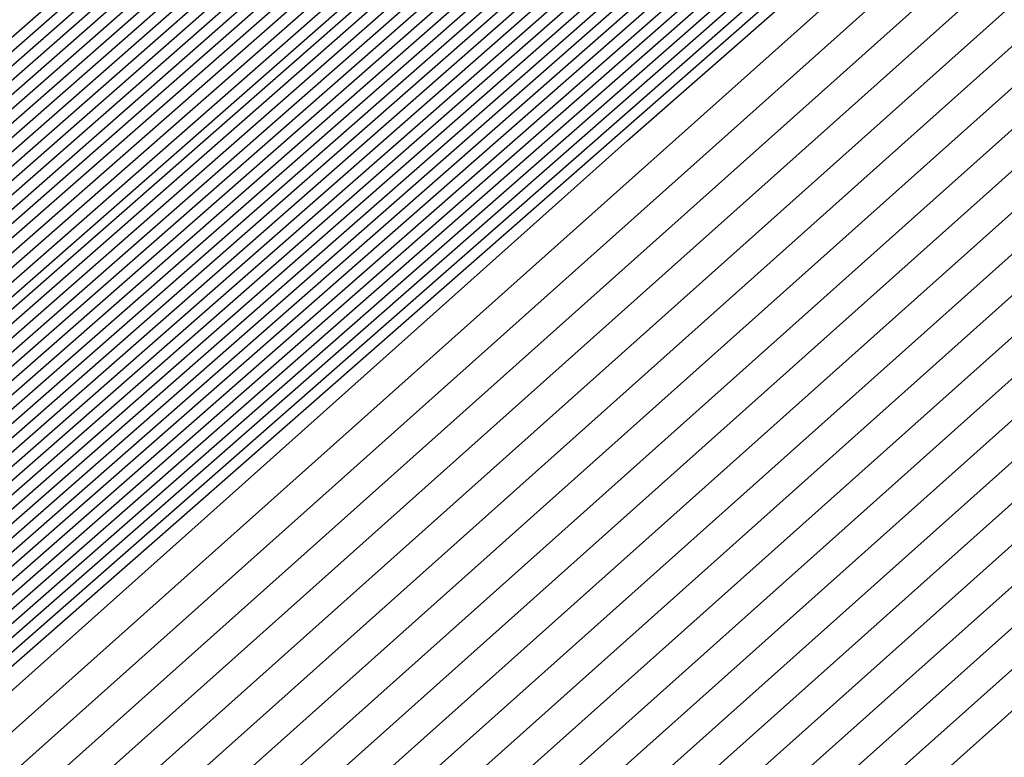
# Model space of a CAD drawing. Extents: x 3249832 to 3255657, y 13789405 to 13793316.
# Tile 1040 of 1056: x 3253213.1028 to 3253213.1703, y 13791261.5522 to 13791261.6028. Entities that reach past the tile are written whole.
import ezdxf

# ---------------------------------------------------------------- set-up
doc = ezdxf.new("R2010")
doc.units = 0
doc.header["$LTSCALE"] = 100
doc.header["$MEASUREMENT"] = 0
for name, color, linetype in [('GRATIO_03231_CON', 1, 'CONTINUOUS'), ('GRATIO_0323_ICON', 1, 'CONTINUOUS'), ('TARGETS_EAST', 7, 'CONTINUOUS')]:
    doc.layers.add(name, color=color, linetype=linetype)

# ---------------------------------------------------------------- blocks, each defined once
blk = doc.blocks.new('Gratio_032316_contours')
at = {"layer": 'GRATIO_03231_CON', "color": 5, "linetype": 'Continuous', "flags": 128}
for points in [[(3253201.783872, 13791251.575631), (3253207.962297, 13791257.094121), (3253221.663978, 13791269.109817), (3253235.385379, 13791281.103312), (3253243.2891, 13791288.005418), (3253246.202266, 13791290.547799), (3253246.618132, 13791290.912333), (3253246.719311, 13791291.009249), (3253247.445844, 13791291.662176), (3253249.427128, 13791293.423097), (3253252.979202, 13791296.566073), (3253257.164667, 13791300.253483), (3253260.732765, 13791303.369789), (3253263.019518, 13791305.318945), (3253265.708069, 13791307.582885), (3253271.068337, 13791312.163033), (3253280.44457, 13791320.246378), (3253291.478323, 13791329.762148), (3253300.885471, 13791337.825133)], [(3253201.91738, 13791251.692027), (3253208.077456, 13791257.194129), (3253221.738452, 13791269.174136), (3253235.419113, 13791281.132009), (3253243.299392, 13791288.013593), (3253246.204, 13791290.548325), (3253246.618845, 13791290.911537), (3253246.712605, 13791291.001144), (3253247.385044, 13791291.605387), (3253249.218698, 13791293.235087), (3253252.506087, 13791296.143862), (3253256.379669, 13791299.556502), (3253259.681888, 13791302.440594), (3253261.824728, 13791304.26746), (3253264.498338, 13791306.523363), (3253269.962407, 13791311.198301), (3253279.540643, 13791319.459498), (3253290.812829, 13791329.183071), (3253300.422766, 13791337.422359)], [(3253202.050886, 13791251.808424), (3253208.192618, 13791257.294136), (3253221.812925, 13791269.238459), (3253235.452849, 13791281.160706), (3253243.309684, 13791288.021767), (3253246.205734, 13791290.54885), (3253246.619558, 13791290.910741), (3253246.705899, 13791290.99304), (3253247.324245, 13791291.548597), (3253249.010269, 13791293.047077), (3253252.032972, 13791295.72165), (3253255.594672, 13791298.859521), (3253258.631011, 13791301.5114), (3253260.629938, 13791303.215975), (3253263.288608, 13791305.46384), (3253268.856478, 13791310.233569), (3253278.636718, 13791318.672617), (3253290.147338, 13791328.603992), (3253299.96006, 13791337.019585)], [(3253222.189727, 13791268.956195), (3253208.471011, 13791257.206985), (3253202.184394, 13791251.924823), (3253202.184394, 13791251.924822), (3253208.307777, 13791257.394144), (3253221.887399, 13791269.302782)], [(3253222.336854, 13791269.086923), (3253208.700353, 13791257.408126), (3253202.451409, 13791252.157615), (3253202.45141, 13791252.157615), (3253208.538097, 13791257.594161), (3253222.036346, 13791269.431424)], [(3253222.410417, 13791269.152286), (3253208.815023, 13791257.508695), (3253202.584921, 13791252.274011), (3253202.584918, 13791252.274013), (3253208.653258, 13791257.694169), (3253222.11082, 13791269.495747)], [(3253222.483981, 13791269.217651), (3253208.92969, 13791257.609264), (3253202.718428, 13791252.390411), (3253202.718426, 13791252.39041), (3253208.768418, 13791257.794177), (3253222.185294, 13791269.560071)], [(3253222.557544, 13791269.283014), (3253209.044361, 13791257.709832), (3253202.851936, 13791252.506807), (3253202.851934, 13791252.506806), (3253208.883579, 13791257.894186), (3253222.259767, 13791269.62439)], [(3253222.704671, 13791269.413741), (3253209.273702, 13791257.91097), (3253203.118951, 13791252.739602), (3253203.11895, 13791252.739601), (3253209.113899, 13791258.094202), (3253222.408715, 13791269.753036)], [(3253222.778233, 13791269.479104), (3253209.388373, 13791258.011542), (3253203.252459, 13791252.855998), (3253203.252458, 13791252.855998), (3253209.229059, 13791258.194209), (3253222.483188, 13791269.817355)], [(3253222.851796, 13791269.544469), (3253209.503043, 13791258.112111), (3253203.385966, 13791252.972394), (3253203.385966, 13791252.972394), (3253209.34422, 13791258.294219), (3253222.557662, 13791269.881678)], [(3253222.92536, 13791269.609832), (3253209.617714, 13791258.21268), (3253203.519474, 13791253.08879), (3253203.519474, 13791253.088791), (3253209.459379, 13791258.394226), (3253222.632135, 13791269.946001)], [(3253294.555932, 13791331.784818), (3253282.651333, 13791321.302735), (3253268.603203, 13791309.014447), (3253256.633797, 13791298.600272), (3253249.913733, 13791292.816087), (3253247.407106, 13791290.719974), (3253247.026376, 13791290.445568), (3253246.628672, 13791290.097267), (3253243.849802, 13791287.662521), (3253236.270245, 13791281.099544), (3253223.072487, 13791269.740559), (3253209.847055, 13791258.413819), (3253203.786489, 13791253.321586), (3253203.78649, 13791253.321586), (3253209.689707, 13791258.594234), (3253222.78114, 13791270.074575), (3253235.891608, 13791281.53353), (3253243.79641, 13791288.432975), (3253249.048806, 13791292.998606), (3253256.146548, 13791299.147074), (3253268.135158, 13791309.529006), (3253282.251274, 13791321.730918), (3253294.279297, 13791332.073309)], [(3253294.303412, 13791331.566983), (3253282.46184, 13791321.140397), (3253268.488083, 13791308.917171), (3253256.582029, 13791298.558148), (3253249.897517, 13791292.804611), (3253247.40414, 13791290.719612), (3253247.02543, 13791290.446644), (3253246.629001, 13791290.099378), (3253243.858784, 13791287.672183), (3253236.302787, 13791281.129602), (3253223.14605, 13791269.805922), (3253209.961726, 13791258.514388), (3253203.919997, 13791253.437981), (3253203.919998, 13791253.437982), (3253209.804872, 13791258.694236), (3253222.855652, 13791270.138852), (3253235.925472, 13791281.562076), (3253243.805117, 13791288.439206), (3253249.036009, 13791292.985734), (3253256.097231, 13791299.102201), (3253268.022476, 13791309.42905), (3253282.06389, 13791321.566318), (3253294.028242, 13791331.853946)], [(3253294.050892, 13791331.349147), (3253282.272347, 13791320.978058), (3253268.372959, 13791308.819897), (3253256.53026, 13791298.516025), (3253249.8813, 13791292.793135), (3253247.401173, 13791290.719249), (3253247.024485, 13791290.447721), (3253246.629331, 13791290.101489), (3253243.867765, 13791287.681844), (3253236.335328, 13791281.15966), (3253223.219613, 13791269.871285), (3253210.076396, 13791258.614957), (3253204.053508, 13791253.554381), (3253204.053506, 13791253.554379), (3253209.920037, 13791258.79424), (3253222.930167, 13791270.20313), (3253235.959336, 13791281.590624), (3253243.813823, 13791288.445438), (3253249.023211, 13791292.972861), (3253256.047914, 13791299.057326), (3253267.909792, 13791309.329092), (3253281.876511, 13791321.401718), (3253293.777187, 13791331.634584)], [(3253293.798373, 13791331.131311), (3253282.082854, 13791320.815718), (3253268.257836, 13791308.722622), (3253256.478491, 13791298.473901), (3253249.865083, 13791292.781659), (3253247.398206, 13791290.718887), (3253247.023539, 13791290.448797), (3253246.629661, 13791290.1036), (3253243.876746, 13791287.691505), (3253236.367871, 13791281.189718), (3253223.293177, 13791269.93665), (3253210.191067, 13791258.715525), (3253204.187016, 13791253.670777), (3253204.187014, 13791253.670777), (3253210.035202, 13791258.894242), (3253223.004679, 13791270.267407), (3253235.993201, 13791281.619171), (3253243.82253, 13791288.45167), (3253249.010414, 13791292.959989), (3253255.998597, 13791299.012453), (3253267.79711, 13791309.229136), (3253281.689131, 13791321.237116), (3253293.526131, 13791331.41522)], [(3253281.703867, 13791320.491041), (3253268.027588, 13791308.528072), (3253256.374954, 13791298.389654), (3253249.83265, 13791292.758707), (3253247.392273, 13791290.718163), (3253247.021649, 13791290.45095), (3253246.63032, 13791290.107823), (3253243.894709, 13791287.710827), (3253236.432955, 13791281.249833), (3253223.440304, 13791270.067378), (3253210.420408, 13791258.916665), (3253204.454031, 13791253.903573), (3253204.45403, 13791253.90357), (3253210.265496, 13791259.094286), (3253223.15342, 13791270.396274), (3253236.059978, 13791281.677323), (3253243.494674, 13791288.169109), (3253246.236293, 13791290.558915), (3253246.630942, 13791290.897916), (3253246.976878, 13791291.192818), (3253249.380962, 13791293.27243), (3253255.902209, 13791298.921086), (3253267.57241, 13791309.028745), (3253281.314456, 13791320.907856)], [(3253281.514374, 13791320.328701), (3253267.912464, 13791308.430798), (3253256.323186, 13791298.34753), (3253249.816433, 13791292.747232), (3253247.389307, 13791290.7178), (3253247.020703, 13791290.452026), (3253246.63065, 13791290.109934), (3253243.90369, 13791287.720489), (3253236.465497, 13791281.279891), (3253223.513867, 13791270.132741), (3253210.535079, 13791259.017233), (3253204.587539, 13791254.019969), (3253204.587538, 13791254.019968), (3253210.380657, 13791259.194295), (3253223.22789, 13791270.460601), (3253236.093697, 13791281.706031), (3253243.504926, 13791288.177315), (3253246.237927, 13791290.559532), (3253246.631434, 13791290.897348), (3253246.975681, 13791291.190435), (3253249.366914, 13791293.25849), (3253255.852885, 13791298.876217), (3253267.459724, 13791308.928789), (3253281.127076, 13791320.743256)], [(3253281.324881, 13791320.166363), (3253267.797344, 13791308.333522), (3253256.271417, 13791298.305406), (3253249.800217, 13791292.735756), (3253247.38634, 13791290.717438), (3253247.019758, 13791290.453103), (3253246.630979, 13791290.112045), (3253243.912671, 13791287.73015), (3253236.498039, 13791281.309949), (3253223.587429, 13791270.198103), (3253210.64975, 13791259.117804), (3253204.721046, 13791254.136365), (3253204.721046, 13791254.136365), (3253210.495817, 13791259.294303), (3253223.302356, 13791270.524924), (3253236.127417, 13791281.734739), (3253243.515178, 13791288.185521), (3253246.239562, 13791290.56015), (3253246.631926, 13791290.896781), (3253246.974483, 13791291.188052), (3253249.352866, 13791293.24455), (3253255.803561, 13791298.831348), (3253267.347038, 13791308.828835), (3253280.939697, 13791320.578654)], [(3253281.135387, 13791320.004024), (3253267.68222, 13791308.236247), (3253256.219649, 13791298.263283), (3253249.784, 13791292.72428), (3253247.383374, 13791290.717076), (3253247.018812, 13791290.454179), (3253246.631309, 13791290.114156), (3253243.921652, 13791287.739811), (3253236.530581, 13791281.340006), (3253223.660992, 13791270.263468), (3253210.76442, 13791259.218373), (3253204.854554, 13791254.25276), (3253204.854554, 13791254.252763), (3253210.610976, 13791259.394313), (3253223.376826, 13791270.589251), (3253236.161137, 13791281.763447), (3253243.52543, 13791288.193726), (3253246.241196, 13791290.560768), (3253246.632418, 13791290.896213), (3253246.973286, 13791291.185668), (3253249.338818, 13791293.230609), (3253255.754237, 13791298.786479), (3253267.234354, 13791308.728879), (3253280.752313, 13791320.414054)], [(3253267.451973, 13791308.041697), (3253256.116111, 13791298.179035), (3253249.751567, 13791292.701328), (3253247.377441, 13791290.716351), (3253247.016922, 13791290.456332), (3253246.631968, 13791290.118378), (3253243.939615, 13791287.759133), (3253236.595665, 13791281.400121), (3253223.808119, 13791270.394196), (3253210.993761, 13791259.419512), (3253205.121569, 13791254.485556), (3253205.12157, 13791254.485556), (3253210.841294, 13791259.59433), (3253223.525766, 13791270.717901), (3253236.228576, 13791281.820863), (3253243.545933, 13791288.210138), (3253246.244464, 13791290.562004), (3253246.633402, 13791290.895078), (3253246.970892, 13791291.180901), (3253249.310721, 13791293.202729), (3253255.655588, 13791298.696741), (3253267.008982, 13791308.528971)], [(3253267.336849, 13791307.944423), (3253256.064342, 13791298.136912), (3253249.73535, 13791292.689852), (3253247.374474, 13791290.715989), (3253247.015976, 13791290.457408), (3253246.632298, 13791290.120489), (3253243.948596, 13791287.768794), (3253236.628207, 13791281.430179), (3253223.881683, 13791270.459559), (3253211.108432, 13791259.520081), (3253205.255077, 13791254.601952), (3253205.255078, 13791254.601953), (3253210.956454, 13791259.694338), (3253223.600232, 13791270.782228), (3253236.262295, 13791281.84957), (3253243.556185, 13791288.218343), (3253246.246098, 13791290.562622), (3253246.633894, 13791290.89451), (3253246.969694, 13791291.178518), (3253249.296673, 13791293.188789), (3253255.606265, 13791298.651872), (3253266.896298, 13791308.429015)], [(3253267.221725, 13791307.847149), (3253256.012575, 13791298.094788), (3253249.719134, 13791292.678376), (3253247.371507, 13791290.715627), (3253247.015031, 13791290.458484), (3253246.632628, 13791290.1226), (3253243.957577, 13791287.778456), (3253236.66075, 13791281.460237), (3253223.955246, 13791270.524922), (3253211.223103, 13791259.62065), (3253205.388584, 13791254.718352), (3253205.388586, 13791254.718351), (3253211.071615, 13791259.794345), (3253223.674701, 13791270.846551), (3253236.296016, 13791281.878279), (3253243.566437, 13791288.226549), (3253246.247732, 13791290.56324), (3253246.634385, 13791290.893942), (3253246.968497, 13791291.176134), (3253249.282624, 13791293.174848), (3253255.55694, 13791298.607003), (3253266.783612, 13791308.329061)], [(3253267.106605, 13791307.749872), (3253255.960806, 13791298.052664), (3253249.702917, 13791292.6669), (3253247.368541, 13791290.715265), (3253247.014086, 13791290.459561), (3253246.632957, 13791290.124712), (3253243.966559, 13791287.788117), (3253236.693292, 13791281.490295), (3253224.02881, 13791270.590287), (3253211.337773, 13791259.72122), (3253205.522092, 13791254.834748), (3253205.522094, 13791254.834746), (3253211.186774, 13791259.894355), (3253223.749171, 13791270.910878), (3253236.329735, 13791281.906987), (3253243.576689, 13791288.234755), (3253246.249366, 13791290.563858), (3253246.634877, 13791290.893375), (3253246.9673, 13791291.173751), (3253249.268576, 13791293.160908), (3253255.507616, 13791298.562134), (3253266.670926, 13791308.229105)], [(3253266.876357, 13791307.555324), (3253255.857268, 13791297.968417), (3253249.670483, 13791292.643948), (3253247.362608, 13791290.71454), (3253247.012195, 13791290.461714), (3253246.633616, 13791290.128934), (3253243.984521, 13791287.807439), (3253236.758376, 13791281.55041), (3253224.175936, 13791270.721014), (3253211.567115, 13791259.922358), (3253205.789111, 13791255.067539), (3253205.78911, 13791255.067541), (3253211.417093, 13791260.094372), (3253223.898111, 13791271.039528), (3253236.397174, 13791281.964402), (3253243.597192, 13791288.251166), (3253246.252634, 13791290.565094), (3253246.635861, 13791290.892239), (3253246.964905, 13791291.168984), (3253249.240479, 13791293.133027), (3253255.408968, 13791298.472396), (3253266.445556, 13791308.029197)], [(3253266.761233, 13791307.458048), (3253255.8055, 13791297.926293), (3253249.654267, 13791292.632473), (3253247.359641, 13791290.714178), (3253247.011249, 13791290.46279), (3253246.633946, 13791290.131045), (3253243.993502, 13791287.8171), (3253236.790918, 13791281.580467), (3253224.2495, 13791270.786377), (3253211.681785, 13791260.022928), (3253205.922618, 13791255.183939), (3253205.922618, 13791255.183939), (3253211.532252, 13791260.19438), (3253223.972577, 13791271.103855), (3253236.430893, 13791281.993111), (3253243.607444, 13791288.259371), (3253246.254268, 13791290.565712), (3253246.636353, 13791290.891671), (3253246.963708, 13791291.166601), (3253249.226431, 13791293.119087), (3253255.359643, 13791298.427527), (3253266.33287, 13791307.929241)], [(3253266.64611, 13791307.360774), (3253255.753731, 13791297.884169), (3253249.63805, 13791292.620997), (3253247.356675, 13791290.713816), (3253247.010304, 13791290.463866), (3253246.634276, 13791290.133156), (3253244.002484, 13791287.826761), (3253236.82346, 13791281.610525), (3253224.323063, 13791270.85174), (3253211.796456, 13791260.123497), (3253206.056126, 13791255.300335), (3253206.056126, 13791255.300335), (3253211.647411, 13791260.294389), (3253224.047047, 13791271.168178), (3253236.464614, 13791282.021819), (3253243.617696, 13791288.267577), (3253246.255902, 13791290.566329), (3253246.636845, 13791290.891104), (3253246.962511, 13791291.164217), (3253249.212383, 13791293.105147), (3253255.310319, 13791298.382658), (3253266.220186, 13791307.829287)], [(3253266.530986, 13791307.263499), (3253255.701962, 13791297.842046), (3253249.621834, 13791292.609521), (3253247.353708, 13791290.713453), (3253247.009359, 13791290.464943), (3253246.634605, 13791290.135267), (3253244.011465, 13791287.836423), (3253236.856002, 13791281.640583), (3253224.396627, 13791270.917105), (3253211.911126, 13791260.224066), (3253206.189634, 13791255.416731), (3253206.189634, 13791255.416732), (3253211.762573, 13791260.394397), (3253224.121517, 13791271.232505), (3253236.498333, 13791282.050527), (3253243.627948, 13791288.275783), (3253246.257536, 13791290.566947), (3253246.637337, 13791290.890536), (3253246.961314, 13791291.161834), (3253249.198335, 13791293.091206), (3253255.260994, 13791298.337789), (3253266.1075, 13791307.729333)], [(3253266.300742, 13791307.068949), (3253255.598426, 13791297.757798), (3253249.5894, 13791292.586569), (3253247.347775, 13791290.712729), (3253247.007468, 13791290.467095), (3253246.635265, 13791290.139489), (3253244.029427, 13791287.855745), (3253236.921086, 13791281.700698), (3253224.543752, 13791271.047831), (3253212.140468, 13791260.425205), (3253206.456649, 13791255.649527), (3253206.45665, 13791255.649527), (3253211.992891, 13791260.594414), (3253224.270456, 13791271.361155), (3253236.565772, 13791282.107943), (3253243.648451, 13791288.292194), (3253246.260804, 13791290.568183), (3253246.638321, 13791290.889401), (3253246.958919, 13791291.157067), (3253249.170238, 13791293.063326), (3253255.162346, 13791298.248051), (3253265.88213, 13791307.529423)], [(3253266.185618, 13791306.971675), (3253255.546657, 13791297.715675), (3253249.573183, 13791292.575093), (3253247.344808, 13791290.712367), (3253247.006522, 13791290.468172), (3253246.635594, 13791290.141601), (3253244.038409, 13791287.865406), (3253236.953628, 13791281.730756), (3253224.617315, 13791271.113195), (3253212.255138, 13791260.525774), (3253206.590156, 13791255.765923), (3253206.590158, 13791255.765923), (3253212.10805, 13791260.694424), (3253224.344922, 13791271.425478), (3253236.599492, 13791282.136651), (3253243.658703, 13791288.3004), (3253246.262438, 13791290.568801), (3253246.638812, 13791290.888833), (3253246.957722, 13791291.154684), (3253249.15619, 13791293.049385), (3253255.113022, 13791298.203182), (3253265.769445, 13791307.429467)], [(3253266.070494, 13791306.874399), (3253255.494888, 13791297.673551), (3253249.556967, 13791292.563617), (3253247.341842, 13791290.712004), (3253247.005577, 13791290.469248), (3253246.635924, 13791290.143712), (3253244.04739, 13791287.875067), (3253236.98617, 13791281.760814), (3253224.690879, 13791271.178558), (3253212.369809, 13791260.626345), (3253206.723664, 13791255.882318), (3253206.723666, 13791255.88232), (3253212.22321, 13791260.794431), (3253224.419392, 13791271.489805), (3253236.633212, 13791282.165358), (3253243.668955, 13791288.308605), (3253246.264072, 13791290.569419), (3253246.639304, 13791290.888265), (3253246.956524, 13791291.1523), (3253249.142141, 13791293.035445), (3253255.063697, 13791298.158313), (3253265.656759, 13791307.329513)], [(3253265.955372, 13791306.777124), (3253255.44312, 13791297.631427), (3253249.54075, 13791292.552141), (3253247.338875, 13791290.711642), (3253247.004632, 13791290.470325), (3253246.636254, 13791290.145823), (3253244.056371, 13791287.884728), (3253237.018712, 13791281.790872), (3253224.764442, 13791271.243923), (3253212.48448, 13791260.726913), (3253206.857172, 13791255.998718), (3253206.857174, 13791255.998718), (3253212.338369, 13791260.894441), (3253224.493862, 13791271.554128), (3253236.666931, 13791282.194066), (3253243.679207, 13791288.316811), (3253246.265706, 13791290.570037), (3253246.639796, 13791290.887697), (3253246.955327, 13791291.149917), (3253249.128093, 13791293.021505), (3253255.014373, 13791298.113444), (3253265.544075, 13791307.229559)], [(3253265.725125, 13791306.582574), (3253255.339583, 13791297.54718), (3253249.508317, 13791292.52919), (3253247.332942, 13791290.710918), (3253247.002741, 13791290.472477), (3253246.636913, 13791290.150045), (3253244.074334, 13791287.904051), (3253237.083796, 13791281.850986), (3253224.911569, 13791271.374649), (3253212.713817, 13791260.928053), (3253207.124191, 13791256.23151), (3253207.12419, 13791256.231511), (3253212.568689, 13791261.094458), (3253224.642801, 13791271.682782), (3253236.73437, 13791282.251483), (3253243.69971, 13791288.333222), (3253246.268975, 13791290.571273), (3253246.64078, 13791290.886562), (3253246.952933, 13791291.14515), (3253249.099997, 13791292.993624), (3253254.915725, 13791298.023706), (3253265.318703, 13791307.029649)], [(3253265.610003, 13791306.4853), (3253255.287814, 13791297.505056), (3253249.4921, 13791292.517714), (3253247.329976, 13791290.710555), (3253247.001795, 13791290.473554), (3253246.637243, 13791290.152156), (3253244.083315, 13791287.913712), (3253237.116338, 13791281.881044), (3253224.985132, 13791271.440014), (3253212.828488, 13791261.028621), (3253207.257698, 13791256.34791), (3253207.257698, 13791256.347908), (3253212.683849, 13791261.194466), (3253224.717267, 13791271.747105), (3253236.76809, 13791282.28019), (3253243.709962, 13791288.341428), (3253246.270609, 13791290.571891), (3253246.641272, 13791290.885994), (3253246.951735, 13791291.142767), (3253249.085948, 13791292.979684), (3253254.8664, 13791297.978837), (3253265.206019, 13791306.929695)], [(3253265.494879, 13791306.388026), (3253255.236046, 13791297.462932), (3253249.475884, 13791292.506238), (3253247.327009, 13791290.710193), (3253247.00085, 13791290.47463), (3253246.637572, 13791290.154267), (3253244.092296, 13791287.923373), (3253237.14888, 13791281.911102), (3253225.058696, 13791271.505377), (3253212.943158, 13791261.12919), (3253207.391206, 13791256.464306), (3253207.391205, 13791256.464306), (3253212.799008, 13791261.294475), (3253224.791737, 13791271.811432), (3253236.80181, 13791282.308898), (3253243.720214, 13791288.349633), (3253246.272243, 13791290.572509), (3253246.641764, 13791290.885427), (3253246.950538, 13791291.140383), (3253249.0719, 13791292.965744), (3253254.817076, 13791297.933968), (3253265.093333, 13791306.829739)], [(3253265.379755, 13791306.290749), (3253255.184277, 13791297.420809), (3253249.459667, 13791292.494762), (3253247.324043, 13791290.709831), (3253246.999905, 13791290.475706), (3253246.637902, 13791290.156378), (3253244.101277, 13791287.933034), (3253237.181422, 13791281.94116), (3253225.132259, 13791271.570741), (3253213.057829, 13791261.229761), (3253207.524713, 13791256.580702), (3253207.524713, 13791256.580701), (3253212.914167, 13791261.394483), (3253224.866207, 13791271.875755), (3253236.83553, 13791282.337607), (3253243.730466, 13791288.357839), (3253246.273877, 13791290.573126), (3253246.642256, 13791290.884859), (3253246.949341, 13791291.138), (3253249.057852, 13791292.951803), (3253254.767752, 13791297.889098), (3253264.980647, 13791306.729784)], [(3253265.149509, 13791306.096201), (3253255.08074, 13791297.336561), (3253249.427234, 13791292.47181), (3253247.31811, 13791290.709106), (3253246.998014, 13791290.477859), (3253246.638561, 13791290.160601), (3253244.11924, 13791287.952356), (3253237.246506, 13791282.001275), (3253225.279384, 13791271.701467), (3253213.28717, 13791261.430898), (3253207.791729, 13791256.813497), (3253207.791729, 13791256.813496), (3253213.144488, 13791261.5945), (3253225.015147, 13791272.004405), (3253236.902969, 13791282.395022), (3253243.750969, 13791288.37425), (3253246.277145, 13791290.574362), (3253246.643239, 13791290.883724), (3253246.946946, 13791291.133233), (3253249.029755, 13791292.923923), (3253254.669103, 13791297.799361), (3253264.755277, 13791306.529875)], [(3253265.034385, 13791305.998925), (3253255.028971, 13791297.294438), (3253249.411017, 13791292.460334), (3253247.315143, 13791290.708744), (3253246.997068, 13791290.478935), (3253246.638891, 13791290.162712), (3253244.128221, 13791287.962018), (3253237.279049, 13791282.031333), (3253225.352948, 13791271.766832), (3253213.401841, 13791261.531469), (3253207.925236, 13791256.929893), (3253207.925237, 13791256.929894), (3253213.259647, 13791261.694508), (3253225.089613, 13791272.068732), (3253236.936688, 13791282.42373), (3253243.761221, 13791288.382456), (3253246.278779, 13791290.57498), (3253246.643731, 13791290.883156), (3253246.945749, 13791291.130849), (3253249.015707, 13791292.909983), (3253254.619779, 13791297.754491), (3253264.642591, 13791306.42992)], [(3253264.919264, 13791305.901651), (3253254.977202, 13791297.252314), (3253249.3948, 13791292.448858), (3253247.312176, 13791290.708382), (3253246.996123, 13791290.480012), (3253246.639221, 13791290.164823), (3253244.137203, 13791287.971679), (3253237.311591, 13791282.06139), (3253225.426511, 13791271.832195), (3253213.516511, 13791261.632038), (3253208.058744, 13791257.046289), (3253208.058745, 13791257.04629), (3253213.374806, 13791261.794518), (3253225.164083, 13791272.133057), (3253236.970408, 13791282.452439), (3253243.771473, 13791288.390661), (3253246.280413, 13791290.575598), (3253246.644223, 13791290.882588), (3253246.944552, 13791291.128466), (3253249.001658, 13791292.896042), (3253254.570455, 13791297.709622), (3253264.529907, 13791306.329965)], [(3253264.80414, 13791305.804376), (3253254.925434, 13791297.21019), (3253249.378584, 13791292.437382), (3253247.30921, 13791290.70802), (3253246.995178, 13791290.481088), (3253246.63955, 13791290.166934), (3253244.146184, 13791287.98134), (3253237.344133, 13791282.091448), (3253225.500075, 13791271.89756), (3253213.631182, 13791261.732606), (3253208.192251, 13791257.162689), (3253208.192253, 13791257.162687), (3253213.489966, 13791261.894525), (3253225.238552, 13791272.197382), (3253237.004128, 13791282.481146), (3253243.781725, 13791288.398867), (3253246.282047, 13791290.576216), (3253246.644715, 13791290.88202), (3253246.943355, 13791291.126083), (3253248.98761, 13791292.882102), (3253254.521131, 13791297.664754), (3253264.417221, 13791306.230011)], [(3253264.573894, 13791305.609826), (3253254.821897, 13791297.125943), (3253249.34615, 13791292.414431), (3253247.303277, 13791290.707295), (3253246.993287, 13791290.483241), (3253246.640209, 13791290.171156), (3253244.164146, 13791288.000663), (3253237.409217, 13791282.151563), (3253225.647202, 13791272.028285), (3253213.860523, 13791261.933746), (3253208.459267, 13791257.395481), (3253208.459267, 13791257.395482), (3253213.720284, 13791262.094543), (3253225.387492, 13791272.326032), (3253237.071567, 13791282.538562), (3253243.802228, 13791288.415278), (3253246.285315, 13791290.577452), (3253246.645699, 13791290.880885), (3253246.94096, 13791291.121316), (3253248.959514, 13791292.854222), (3253254.422482, 13791297.575015), (3253264.191851, 13791306.030101)], [(3253264.45877, 13791305.512552), (3253254.770128, 13791297.083819), (3253249.329934, 13791292.402955), (3253247.30031, 13791290.706933), (3253246.992341, 13791290.484317), (3253246.640539, 13791290.173268), (3253244.173127, 13791288.010324), (3253237.441759, 13791282.181621), (3253225.720765, 13791272.09365), (3253213.975194, 13791262.034314), (3253208.592778, 13791257.51188), (3253208.592775, 13791257.511878), (3253213.835445, 13791262.194552), (3253225.461958, 13791272.390357), (3253237.105286, 13791282.56727), (3253243.81248, 13791288.423484), (3253246.286949, 13791290.57807), (3253246.646191, 13791290.880317), (3253246.939763, 13791291.118932), (3253248.945465, 13791292.840281), (3253254.373158, 13791297.530146), (3253264.079166, 13791305.930146)], [(3253264.343648, 13791305.415276), (3253254.71836, 13791297.041695), (3253249.313717, 13791292.391479), (3253247.297344, 13791290.706571), (3253246.991396, 13791290.485394), (3253246.640869, 13791290.175379), (3253244.182109, 13791288.019985), (3253237.474301, 13791282.211679), (3253225.794328, 13791272.159013), (3253214.089865, 13791262.134885), (3253208.726286, 13791257.628276), (3253208.726283, 13791257.628275), (3253213.950605, 13791262.29456), (3253225.536428, 13791272.454682), (3253237.139007, 13791282.595978), (3253243.822732, 13791288.43169), (3253246.288583, 13791290.578688), (3253246.646683, 13791290.87975), (3253246.938566, 13791291.116549), (3253248.931417, 13791292.826341), (3253254.323834, 13791297.485277), (3253263.96648, 13791305.830192)], [(3253264.228524, 13791305.318001), (3253254.666591, 13791296.999572), (3253249.2975, 13791292.380003), (3253247.294377, 13791290.706208), (3253246.990451, 13791290.48647), (3253246.641198, 13791290.17749), (3253244.19109, 13791288.029646), (3253237.506843, 13791282.241737), (3253225.867892, 13791272.224376), (3253214.204535, 13791262.235454), (3253208.859793, 13791257.744672), (3253208.859791, 13791257.744673), (3253214.065764, 13791262.394569), (3253225.610898, 13791272.519009), (3253237.172726, 13791282.624686), (3253243.832984, 13791288.439895), (3253246.290217, 13791290.579306), (3253246.647175, 13791290.879182), (3253246.937368, 13791291.114165), (3253248.917369, 13791292.812401), (3253254.27451, 13791297.440408), (3253263.853796, 13791305.730237)], [(3253263.998279, 13791305.123451), (3253254.563054, 13791296.915324), (3253249.265067, 13791292.357051), (3253247.288444, 13791290.705484), (3253246.98856, 13791290.488623), (3253246.641858, 13791290.181712), (3253244.209052, 13791288.048968), (3253237.571927, 13791282.301851), (3253226.015019, 13791272.355104), (3253214.433876, 13791262.436593), (3253209.126809, 13791257.977468), (3253209.126807, 13791257.977466), (3253214.296083, 13791262.594587), (3253225.759837, 13791272.647659), (3253237.240165, 13791282.682102), (3253243.853487, 13791288.456307), (3253246.293485, 13791290.580541), (3253246.648158, 13791290.878047), (3253246.934974, 13791291.109399), (3253248.889272, 13791292.78452), (3253254.175861, 13791297.35067), (3253263.628424, 13791305.530326)], [(3253263.883155, 13791305.026177), (3253254.511285, 13791296.873201), (3253249.24885, 13791292.345575), (3253247.285477, 13791290.705122), (3253246.987614, 13791290.489699), (3253246.642187, 13791290.183823), (3253244.218034, 13791288.05863), (3253237.60447, 13791282.331909), (3253226.08858, 13791272.420468), (3253214.548547, 13791262.537162), (3253209.260316, 13791258.093864), (3253209.260315, 13791258.093863), (3253214.411242, 13791262.694594), (3253225.834303, 13791272.711984), (3253237.273884, 13791282.71081), (3253243.863739, 13791288.464512), (3253246.295119, 13791290.581159), (3253246.64865, 13791290.877479), (3253246.933777, 13791291.107015), (3253248.875224, 13791292.77058), (3253254.126537, 13791297.305801), (3253263.51574, 13791305.430372)], [(3253263.768031, 13791304.928903), (3253254.459517, 13791296.831077), (3253249.232634, 13791292.334099), (3253247.282511, 13791290.704759), (3253246.986669, 13791290.490776), (3253246.642517, 13791290.185934), (3253244.227015, 13791288.068291), (3253237.637011, 13791282.361967), (3253226.162144, 13791272.485831), (3253214.663218, 13791262.637731), (3253209.393824, 13791258.21026), (3253209.393823, 13791258.210261), (3253214.526403, 13791262.794604), (3253225.908773, 13791272.776309), (3253237.307605, 13791282.739518), (3253243.873991, 13791288.472718), (3253246.296754, 13791290.581777), (3253246.649142, 13791290.876911), (3253246.932579, 13791291.104632), (3253248.861175, 13791292.756639), (3253254.077212, 13791297.260932), (3253263.403054, 13791305.330417)], [(3253263.652909, 13791304.831626), (3253254.407748, 13791296.788953), (3253249.216417, 13791292.322623), (3253247.279544, 13791290.704397), (3253246.985724, 13791290.491852), (3253246.642847, 13791290.188045), (3253244.235996, 13791288.077952), (3253237.669553, 13791282.392025), (3253226.235707, 13791272.551194), (3253214.777888, 13791262.738301), (3253209.527331, 13791258.326659), (3253209.527331, 13791258.326658), (3253214.641562, 13791262.894612), (3253225.983243, 13791272.840634), (3253237.341324, 13791282.768226), (3253243.884243, 13791288.480923), (3253246.298388, 13791290.582395), (3253246.649634, 13791290.876343), (3253246.931382, 13791291.102248), (3253248.847127, 13791292.742699), (3253254.027888, 13791297.216063), (3253263.290368, 13791305.230462)], [(3253226.382834, 13791272.681922), (3253215.00723, 13791262.939439), (3253209.794347, 13791258.559451), (3253209.794347, 13791258.559452), (3253214.871881, 13791263.094629), (3253226.132183, 13791272.969284)], [(3253226.456398, 13791272.747287), (3253215.1219, 13791263.040009), (3253209.927854, 13791258.675849), (3253209.927855, 13791258.675849), (3253214.98704, 13791263.194638), (3253226.206649, 13791273.03361)], [(3253226.529961, 13791272.81265), (3253215.236571, 13791263.140578), (3253210.061362, 13791258.792247), (3253210.061363, 13791258.792246), (3253215.102201, 13791263.294646), (3253226.281118, 13791273.097935)], [(3253226.603525, 13791272.878012), (3253215.351241, 13791263.241147), (3253210.194873, 13791258.908643), (3253210.194871, 13791258.908643), (3253215.217361, 13791263.394654), (3253226.355588, 13791273.16226)], [(3253226.750651, 13791273.00874), (3253215.580581, 13791263.442286), (3253210.461888, 13791259.141436), (3253210.461887, 13791259.141437), (3253215.447679, 13791263.594671), (3253226.504528, 13791273.29091)], [(3253226.824215, 13791273.074105), (3253215.695251, 13791263.542855), (3253210.595396, 13791259.257834), (3253210.595395, 13791259.257834), (3253215.562839, 13791263.69468), (3253226.578994, 13791273.355235)], [(3253226.897776, 13791273.139468), (3253215.809922, 13791263.643426), (3253210.728904, 13791259.37423), (3253210.728903, 13791259.374231), (3253215.677998, 13791263.794688), (3253226.653464, 13791273.41956)]]:
    blk.add_lwpolyline(points, dxfattribs=at)
at = {"layer": 'GRATIO_0323_ICON', "color": 7, "linetype": 'Continuous', "flags": 128}
for points in [[(3253222.263291, 13791269.021558), (3253208.585682, 13791257.307554), (3253202.317902, 13791252.041219), (3253202.317902, 13791252.041219), (3253208.422938, 13791257.494154), (3253221.961873, 13791269.367105)], [(3253222.631108, 13791269.348376), (3253209.159031, 13791257.810401), (3253202.985444, 13791252.623202), (3253202.985442, 13791252.623203), (3253208.998738, 13791257.994194), (3253222.334241, 13791269.688713)], [(3253294.808451, 13791332.002654), (3253282.840827, 13791321.465075), (3253268.718327, 13791309.111721), (3253256.685565, 13791298.642396), (3253249.92995, 13791292.827563), (3253247.410073, 13791290.720336), (3253247.027321, 13791290.444492), (3253246.628342, 13791290.095156), (3253243.840821, 13791287.65286), (3253236.237703, 13791281.069487), (3253222.998923, 13791269.675195), (3253209.732385, 13791258.313249), (3253203.652982, 13791253.20519), (3253203.652982, 13791253.205189), (3253209.574542, 13791258.494232), (3253222.706628, 13791270.010298), (3253235.857744, 13791281.504982), (3253243.787703, 13791288.426743), (3253249.061604, 13791293.011479), (3253256.195865, 13791299.191949), (3253268.247842, 13791309.628962), (3253282.438653, 13791321.895519), (3253294.530352, 13791332.292673)], [(3253281.89336, 13791320.65338), (3253268.142712, 13791308.625346), (3253256.426723, 13791298.431777), (3253249.848867, 13791292.770183), (3253247.39524, 13791290.718525), (3253247.022594, 13791290.449873), (3253246.62999, 13791290.105711), (3253243.885727, 13791287.701166), (3253236.400413, 13791281.219776), (3253223.36674, 13791270.002013), (3253210.305738, 13791258.816096), (3253204.320523, 13791253.787173), (3253204.320522, 13791253.787174), (3253210.150337, 13791258.994278), (3253223.078951, 13791270.331951), (3253236.026258, 13791281.648614), (3253243.484422, 13791288.160904), (3253246.234659, 13791290.558297), (3253246.63045, 13791290.898484), (3253246.978075, 13791291.195202), (3253249.395011, 13791293.286371), (3253255.951534, 13791298.965955), (3253267.685094, 13791309.128699), (3253281.501835, 13791321.072455)], [(3253280.945894, 13791319.841684), (3253267.567096, 13791308.138973), (3253256.16788, 13791298.221159), (3253249.767783, 13791292.712804), (3253247.380407, 13791290.716714), (3253247.017867, 13791290.455255), (3253246.631639, 13791290.116267), (3253243.930634, 13791287.749472), (3253236.563123, 13791281.370064), (3253223.734556, 13791270.328831), (3253210.879091, 13791259.318942), (3253204.988061, 13791254.36916), (3253204.988062, 13791254.369158), (3253210.726135, 13791259.49432), (3253223.451296, 13791270.653578), (3253236.194856, 13791281.792155), (3253243.535681, 13791288.201932), (3253246.24283, 13791290.561386), (3253246.63291, 13791290.895645), (3253246.972089, 13791291.183285), (3253249.324769, 13791293.216669), (3253255.704912, 13791298.74161), (3253267.121668, 13791308.628925), (3253280.564934, 13791320.249454)], [(3253266.991481, 13791307.652598), (3253255.909037, 13791298.01054), (3253249.6867, 13791292.655425), (3253247.365574, 13791290.714902), (3253247.01314, 13791290.460637), (3253246.633287, 13791290.126823), (3253243.97554, 13791287.797778), (3253236.725834, 13791281.520353), (3253224.102373, 13791270.655649), (3253211.452444, 13791259.821789), (3253205.655603, 13791254.951144), (3253205.655602, 13791254.951144), (3253211.301934, 13791259.994362), (3253223.823641, 13791270.975201), (3253236.363455, 13791281.935695), (3253243.58694, 13791288.24296), (3253246.251, 13791290.564476), (3253246.635369, 13791290.892807), (3253246.966103, 13791291.171368), (3253249.254528, 13791293.146968), (3253255.458291, 13791298.517265), (3253266.558242, 13791308.129151)], [(3253266.415864, 13791307.166223), (3253255.650194, 13791297.799922), (3253249.605617, 13791292.598045), (3253247.350742, 13791290.713091), (3253247.008413, 13791290.466019), (3253246.634935, 13791290.137378), (3253244.020446, 13791287.846084), (3253236.888544, 13791281.670641), (3253224.470188, 13791270.982468), (3253212.025797, 13791260.324637), (3253206.323141, 13791255.533131), (3253206.323142, 13791255.53313), (3253211.877732, 13791260.494407), (3253224.195986, 13791271.296828), (3253236.532053, 13791282.079234), (3253243.6382, 13791288.283988), (3253246.25917, 13791290.567565), (3253246.637829, 13791290.889968), (3253246.960116, 13791291.15945), (3253249.184286, 13791293.077266), (3253255.21167, 13791298.29292), (3253265.994814, 13791307.629377)], [(3253265.840248, 13791306.67985), (3253255.391351, 13791297.589303), (3253249.524534, 13791292.540666), (3253247.335909, 13791290.71128), (3253247.003686, 13791290.471401), (3253246.636583, 13791290.147934), (3253244.065352, 13791287.894389), (3253237.051254, 13791281.820929), (3253224.838006, 13791271.309286), (3253212.59915, 13791260.827482), (3253206.990679, 13791256.115114), (3253206.990682, 13791256.115115), (3253212.45353, 13791260.994449), (3253224.568332, 13791271.618455), (3253236.700651, 13791282.222775), (3253243.689459, 13791288.325016), (3253246.267341, 13791290.570655), (3253246.640288, 13791290.88713), (3253246.95413, 13791291.147533), (3253249.114045, 13791293.007565), (3253254.965049, 13791298.068575), (3253265.431389, 13791307.129603)], [(3253265.264633, 13791306.193475), (3253255.132509, 13791297.378685), (3253249.44345, 13791292.483286), (3253247.321076, 13791290.709469), (3253246.998959, 13791290.476783), (3253246.638232, 13791290.15849), (3253244.110259, 13791287.942695), (3253237.213964, 13791281.971218), (3253225.205823, 13791271.636104), (3253213.172499, 13791261.33033), (3253207.658221, 13791256.697101), (3253207.658221, 13791256.697099), (3253213.029327, 13791261.494493), (3253224.940677, 13791271.940082), (3253236.869249, 13791282.366314), (3253243.740718, 13791288.366045), (3253246.275511, 13791290.573744), (3253246.642748, 13791290.884291), (3253246.948144, 13791291.135616), (3253249.043803, 13791292.937863), (3253254.718428, 13791297.84423), (3253264.867963, 13791306.62983)], [(3253264.689016, 13791305.7071), (3253254.873665, 13791297.168066), (3253249.362367, 13791292.425906), (3253247.306243, 13791290.707657), (3253246.994232, 13791290.482165), (3253246.63988, 13791290.169045), (3253244.155165, 13791287.991001), (3253237.376675, 13791282.121506), (3253225.573638, 13791271.962922), (3253213.745853, 13791261.833177), (3253208.325759, 13791257.279085), (3253208.325759, 13791257.279085), (3253213.605125, 13791261.994535), (3253225.313022, 13791272.261707), (3253237.037847, 13791282.509854), (3253243.791977, 13791288.407073), (3253246.283681, 13791290.576834), (3253246.645207, 13791290.881453), (3253246.942157, 13791291.123699), (3253248.973562, 13791292.868162), (3253254.471807, 13791297.619884), (3253264.304535, 13791306.130056)], [(3253264.113401, 13791305.220727), (3253254.614823, 13791296.957448), (3253249.281284, 13791292.368527), (3253247.291411, 13791290.705846), (3253246.989505, 13791290.487546), (3253246.641528, 13791290.179601), (3253244.200071, 13791288.039307), (3253237.539385, 13791282.271795), (3253225.941455, 13791272.289741), (3253214.319206, 13791262.336023), (3253208.993301, 13791257.861068), (3253208.993299, 13791257.86107), (3253214.180923, 13791262.494577), (3253225.685367, 13791272.583334), (3253237.206446, 13791282.653394), (3253243.843236, 13791288.448101), (3253246.291851, 13791290.579923), (3253246.647666, 13791290.878614), (3253246.936171, 13791291.111782), (3253248.90332, 13791292.79846), (3253254.225185, 13791297.395539), (3253263.74111, 13791305.630282)], [(3253226.309271, 13791272.616559), (3253214.892559, 13791262.83887), (3253209.660839, 13791258.443055), (3253209.660839, 13791258.443054), (3253214.756722, 13791262.994621), (3253226.057713, 13791272.904959)], [(3253226.677088, 13791272.943377), (3253215.465912, 13791263.341718), (3253210.328381, 13791259.02504), (3253210.328379, 13791259.02504), (3253215.33252, 13791263.494663), (3253226.430058, 13791273.226585)]]:
    blk.add_lwpolyline(points, dxfattribs=at)

msp = doc.modelspace()

# ---------------------------------------------------------------- block references
at = {"layer": 'TARGETS_EAST'}
msp.add_blockref('Gratio_032316_contours', (0, 0), dxfattribs=at)

doc.saveas('drawing.dxf')
